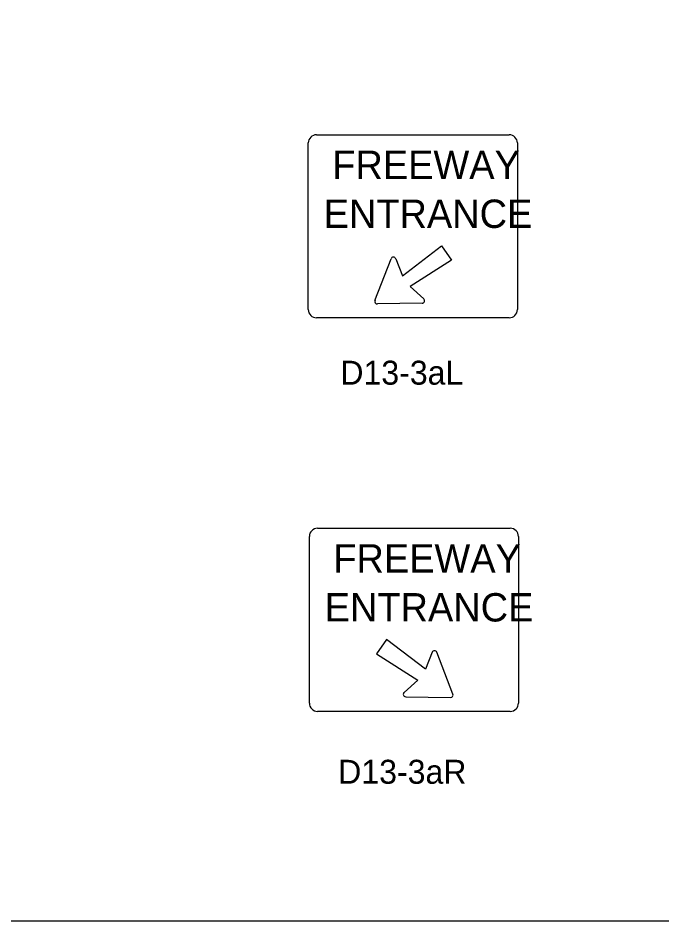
# Model space of a CAD drawing. Extents: x 42133 to 45533, y 41351 to 47951.
# Drawn here: x 42743.3 to 42944.7, y 46901.4 to 47183.9 of the extents above; entities that cross this region are included whole.
import ezdxf

# ---------------------------------------------------------------- set-up
doc = ezdxf.new("R2010")
doc.units = 0
doc.layers.add('P_ODOT_PLAN_Border', color=7, linetype='Continuous')
doc.layers.add('P_TRAF_SIGN_SignDetails', color=7, linetype='Continuous')

msp = doc.modelspace()

# ---------------------------------------------------------------- linework, layer by layer
at = {"layer": 'P_ODOT_PLAN_Border'}
msp.add_lwpolyline([(42208.34, 46901.35), (43808.34, 46901.35), (43808.34, 47901.35), (42208.34, 47901.35)], close=True, dxfattribs=at)
at = {"layer": 'P_TRAF_SIGN_SignDetails'}
for p, q in [((42836.7, 47147.39), (42896.94, 47147.39)), ((42834.12, 47092.69), (42834.12, 47144.81)), ((42899.52, 47144.81), (42899.52, 47092.69)), ((42896.94, 47090.1), (42836.7, 47090.1)), ((42837.02, 47024.23), (42897.27, 47024.23)), ((42834.44, 46969.52), (42834.44, 47021.65)), ((42899.85, 47021.65), (42899.85, 46969.52)), ((42897.27, 46966.94), (42837.02, 46966.94))]:
    msp.add_line(p, q, dxfattribs=at)
for points in [[(42861.45, 47108.6), (42863.55, 47103.26), (42875.75, 47112.61), (42878.91, 47108.09), (42865.95, 47099.84), (42870.25, 47096.04)], [(42861.45, 47108.6), (42863.55, 47103.26), (42875.75, 47112.61), (42878.91, 47108.09), (42865.95, 47099.84), (42870.25, 47096.04)], [(42861.45, 47108.6), (42863.55, 47103.26), (42875.75, 47112.61), (42878.91, 47108.09), (42865.95, 47099.84), (42870.25, 47096.04)], [(42854.98, 47095.49), (42860.01, 47108.59)], [(42854.98, 47095.49), (42860.01, 47108.59)], [(42854.98, 47095.49), (42860.01, 47108.59)], [(42869.75, 47094.68), (42855.72, 47094.44)], [(42869.75, 47094.68), (42855.72, 47094.44)], [(42869.75, 47094.68), (42855.72, 47094.44)], [(42872.88, 46985.43), (42870.78, 46980.09), (42858.59, 46989.45), (42855.42, 46984.93), (42868.38, 46976.67), (42864.08, 46972.87)], [(42872.88, 46985.43), (42870.78, 46980.09), (42858.59, 46989.45), (42855.42, 46984.93), (42868.38, 46976.67), (42864.08, 46972.87)], [(42872.88, 46985.43), (42870.78, 46980.09), (42858.59, 46989.45), (42855.42, 46984.93), (42868.38, 46976.67), (42864.08, 46972.87)], [(42879.35, 46972.33), (42874.33, 46985.43)], [(42879.35, 46972.33), (42874.33, 46985.43)], [(42879.35, 46972.33), (42874.33, 46985.43)], [(42864.59, 46971.51), (42878.61, 46971.27)], [(42864.59, 46971.51), (42878.61, 46971.27)], [(42864.59, 46971.51), (42878.61, 46971.27)]]:
    msp.add_lwpolyline(points, dxfattribs=at)
for centre, radius, start, end in [((42836.7, 47144.81), 2.58, 90, 180), ((42896.94, 47144.81), 2.58, 0, 90), ((42860.73, 47108.31), 0.776, 21.4845, 159.0223), ((42860.73, 47108.31), 0.776, 21.4845, 159.0223), ((42860.73, 47108.31), 0.776, 21.4845, 159.0223), ((42855.71, 47095.21), 0.776, 159.0223, 270.9777), ((42855.71, 47095.21), 0.776, 159.0223, 270.9777), ((42855.71, 47095.21), 0.776, 159.0223, 270.9777), ((42869.73, 47095.45), 0.776, 270.9777, 48.5155), ((42869.73, 47095.45), 0.776, 270.9777, 48.5155), ((42869.73, 47095.45), 0.776, 270.9777, 48.5155), ((42836.7, 47092.68), 2.58, 180, 270), ((42896.94, 47092.68), 2.58, 270, 0), ((42837.02, 47021.65), 2.58, 90, 180), ((42897.27, 47021.65), 2.58, 0, 90), ((42873.6, 46985.15), 0.776, 20.9777, 158.5155), ((42873.6, 46985.15), 0.776, 20.9777, 158.5155), ((42873.6, 46985.15), 0.776, 20.9777, 158.5155), ((42864.6, 46972.29), 0.776, 131.4845, 269.0223), ((42864.6, 46972.29), 0.776, 131.4845, 269.0223), ((42864.6, 46972.29), 0.776, 131.4845, 269.0223), ((42878.62, 46972.05), 0.776, 269.0223, 20.9777), ((42878.62, 46972.05), 0.776, 269.0223, 20.9777), ((42878.62, 46972.05), 0.776, 269.0223, 20.9777), ((42837.02, 46969.52), 2.58, 180, 270), ((42897.27, 46969.52), 2.58, 270, 0)]:
    msp.add_arc(centre, radius, start, end, dxfattribs=at)

# ---------------------------------------------------------------- texts
for s, height, p in [('FREEWAY', 8.875, (42841.62, 47133.53)), ('ENTRANCE', 8.875, (42838.92, 47118.22)), ('D13-3aL', 7.5, (42844.14, 47069.17)), ('FREEWAY', 8.875, (42841.94, 47010.37)), ('ENTRANCE', 8.875, (42839.25, 46995.06)), ('D13-3aR', 7.5, (42843.46, 46944.28))]:
    msp.add_text(s, height=height, dxfattribs=at).set_placement(p)

doc.saveas('drawing.dxf')
